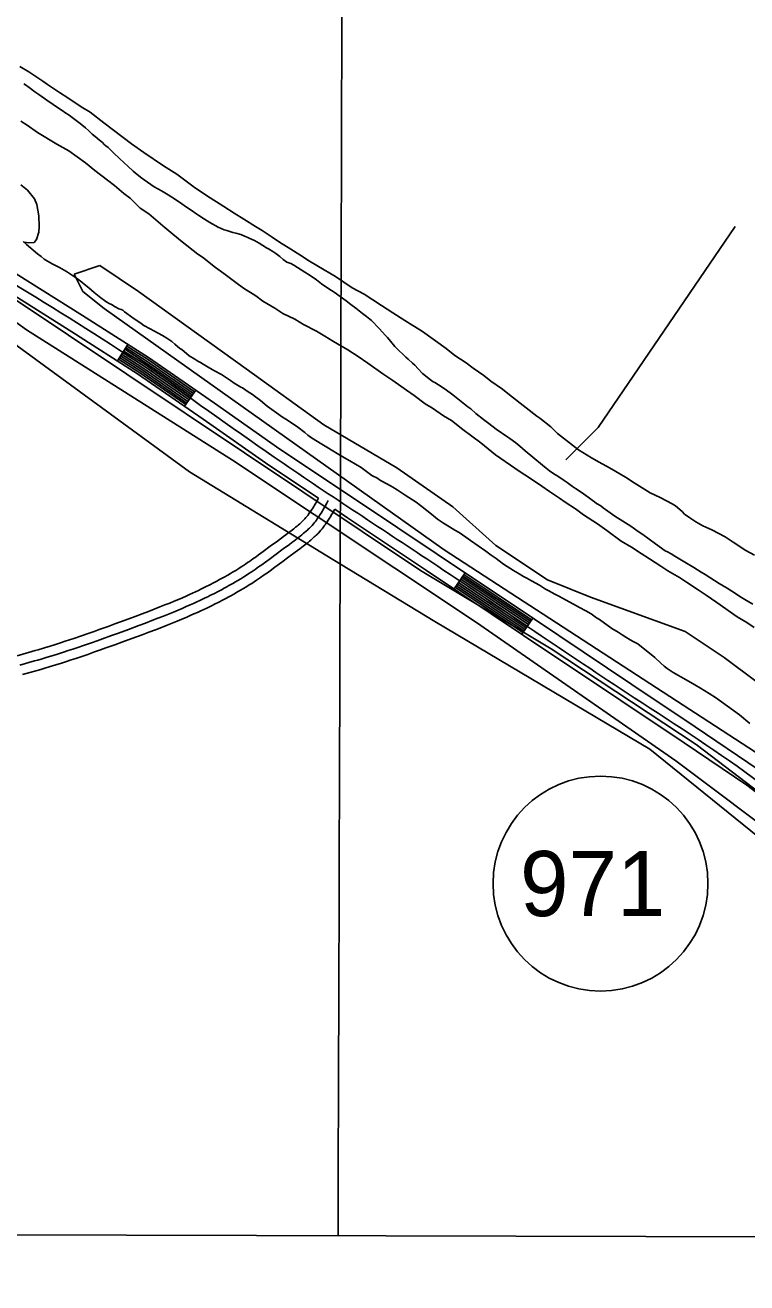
# Model space of a CAD drawing. Extents: x 3161615 to 3199515, y 867541 to 892976.
# Drawn here: x 3170567 to 3171675, y 872921 to 874852 of the extents above; entities that cross this region are included whole.
import ezdxf

# ---------------------------------------------------------------- set-up
doc = ezdxf.new("R2010")
doc.units = 0
for name, color, linetype in [('V-GRID-FRAM', 7, 'Continuous'), ('V-GRID-MAJR', 7, 'Continuous'), ('V-ROAD-CNTR', 7, 'Continuous'), ('V-ROAD-IDEN', 7, 'Continuous'), ('V-SITE-VEGE', 7, 'Continuous'), ('V-TOPO-SHOR', 7, 'Continuous')]:
    doc.layers.add(name, color=color, linetype=linetype)

msp = doc.modelspace()

# ---------------------------------------------------------------- linework, layer by layer
at = {"layer": 'V-GRID-FRAM'}
msp.add_lwpolyline([(3165877.4, 891195.5), (3197229, 891108.8), (3197186.7, 872920.9), (3165819.2, 873007.6), (3165877.4, 891195.5)], dxfattribs=at)
at = {"layer": 'V-GRID-MAJR'}
msp.add_spline([(3171047.1, 872993.1), (3171065.7, 879053.8), (3171084.2, 885116.5), (3171102.7, 891179.1), (3171102.7, 891181)], degree=3, dxfattribs=at)
at = {"layer": 'V-ROAD-CNTR'}
for p, q in [((3170708.4, 874336.6), (3170724.5, 874362)), ((3170811.4, 874267), (3170828.5, 874291.6)), ((3171225.5, 873986.4), (3171242.2, 874011.3)), ((3171329.4, 873916.8), (3171346.1, 873941.7))]:
    msp.add_line(p, q, dxfattribs=at)
for points in [[(3171016.9, 874125.6), (3170940.7, 874176.4), (3170840.1, 874247.1), (3170739.4, 874316.9), (3170638.4, 874381.2), (3170536.9, 874445.2), (3170490.4, 874474.9), (3170443.9, 874505), (3170402.9, 874534.2), (3170362.7, 874563.4), (3170315, 874594.5), (3170266.7, 874625.9), (3170206.8, 874666.7), (3170148.8, 874710.5), (3170105.9, 874746.5), (3170063.4, 874782.3), (3170012.4, 874825.2), (3169961.2, 874868.5), (3169910.4, 874918), (3169861.6, 874968.1), (3169790.7, 875033.4), (3169719.7, 875099.5), (3169685.7, 875133.7)], [(3172599.1, 872991.4), (3172585.1, 873002.5), (3172492.8, 873075.4), (3172400.6, 873148.2), (3172297.9, 873229.5), (3172195.1, 873310.9), (3172093.9, 873388.9), (3171993, 873466.8), (3171918.4, 873527.5), (3171843.9, 873588.7), (3171769.6, 873650.4), (3171692.5, 873709.2), (3171595.3, 873774.9), (3171498.1, 873839.9), (3171348.8, 873939.9), (3171199.5, 874039.9), (3171078.5, 874120.6), (3170957.7, 874201.1), (3170857.3, 874271.7), (3170756, 874341.9), (3170654.5, 874406.5), (3170552.9, 874470.5)], [(3170825.1, 874286.7), (3170752.7, 874336.9), (3170721.3, 874356.9)], [(3170826.8, 874289.2), (3170754.3, 874339.4), (3170722.9, 874359.4)], [(3170813.2, 874269.4), (3170741.1, 874319.4), (3170710, 874339.2)], [(3170814.9, 874271.9), (3170742.7, 874321.9), (3170711.6, 874341.7)], [(3170816.6, 874274.4), (3170744.4, 874324.4), (3170713.2, 874344.2)], [(3170818.3, 874276.8), (3170746, 874326.9), (3170714.8, 874346.8)], [(3170820, 874279.3), (3170747.7, 874329.4), (3170716.4, 874349.3)], [(3170821.7, 874281.8), (3170749.4, 874331.9), (3170718.1, 874351.8)], [(3170823.4, 874284.2), (3170751, 874334.4), (3170719.7, 874354.4)], [(3170586.8, 873893.1), (3170596.3, 873895.9), (3170605.1, 873898.6), (3170613.3, 873901.2), (3170621, 873903.7), (3170628.2, 873906), (3170634.9, 873908.3), (3170641.2, 873910.4), (3170653.1, 873914.4), (3170663.4, 873918), (3170672.5, 873921.2), (3170680.4, 873924), (3170694.2, 873929), (3170704.6, 873932.8), (3170720.2, 873938.5), (3170735.8, 873944.3), (3170746.2, 873948.2), (3170755.9, 873951.8), (3170765, 873955.3), (3170773.5, 873958.7), (3170781.4, 873961.8), (3170788.7, 873964.8), (3170795.6, 873967.7), (3170802.1, 873970.4), (3170808.1, 873973), (3170813.7, 873975.5), (3170818.9, 873977.8), (3170823.8, 873980.1), (3170828.4, 873982.2), (3170832.7, 873984.2), (3170836.6, 873986.1), (3170840.4, 873987.9), (3170843.8, 873989.6), (3170850.4, 873992.9), (3170856, 873995.8), (3170860.9, 873998.4), (3170865.2, 874000.7), (3170869, 874002.8), (3170872.2, 874004.6), (3170877.9, 874007.8), (3170882.1, 874010.3), (3170885.3, 874012.1), (3170890, 874015), (3170894.7, 874017.9), (3170898.4, 874020.3), (3170902, 874022.6), (3170905.2, 874024.7), (3170908.3, 874026.8), (3170911.2, 874028.8), (3170916.5, 874032.5), (3170921.2, 874035.8), (3170925.2, 874038.7), (3170932.4, 874043.9), (3170943.1, 874051.9), (3170954, 874059.9), (3170963.6, 874067), (3170967.1, 874069.6), (3170970.2, 874071.9), (3170972.9, 874073.9), (3170975.1, 874075.6), (3170979.1, 874078.8), (3170982, 874081.1), (3170984.2, 874082.9), (3170985.8, 874084.3), (3170988.2, 874086.3), (3170990.5, 874088.4), (3170991.6, 874089.4), (3170992.6, 874090.4), (3170993.6, 874091.3), (3170994.5, 874092.3), (3170995.3, 874093.2), (3170996.2, 874094.1), (3170997.8, 874096), (3170999.3, 874097.7), (3171000.6, 874099.4), (3171001.8, 874101), (3171003, 874102.6), (3171004, 874104.1), (3171005, 874105.5), (3171006.8, 874108.3), (3171008.4, 874110.7), (3171009.7, 874112.9), (3171010.9, 874114.9), (3171012.9, 874118.4), (3171014.4, 874121), (3171016.9, 874125.6)], [(3170591.2, 873878.7), (3170600.6, 873881.6), (3170609.5, 873884.3), (3170617.8, 873886.9), (3170625.6, 873889.4), (3170632.9, 873891.8), (3170639.7, 873894), (3170646, 873896.2), (3170658, 873900.2), (3170668.4, 873903.8), (3170677.5, 873907), (3170685.4, 873909.9), (3170699.4, 873914.9), (3170709.8, 873918.7), (3170725.4, 873924.4), (3170741, 873930.2), (3170751.5, 873934.1), (3170761.3, 873937.8), (3170770.4, 873941.4), (3170779, 873944.7), (3170787, 873947.9), (3170794.5, 873951), (3170801.4, 873953.9), (3170808, 873956.6), (3170814.1, 873959.3), (3170819.8, 873961.8), (3170825.1, 873964.2), (3170830.1, 873966.4), (3170834.7, 873968.6), (3170839.1, 873970.7), (3170843.2, 873972.6), (3170847, 873974.5), (3170850.5, 873976.2), (3170857.2, 873979.6), (3170863, 873982.5), (3170868, 873985.2), (3170872.4, 873987.6), (3170876.2, 873989.7), (3170879.6, 873991.5), (3170885.4, 873994.8), (3170889.7, 873997.4), (3170893, 873999.3), (3170897.8, 874002.2), (3170902.6, 874005.2), (3170906.5, 874007.7), (3170910.2, 874010), (3170913.6, 874012.3), (3170916.7, 874014.4), (3170919.7, 874016.4), (3170925.1, 874020.2), (3170929.9, 874023.6), (3170934, 874026.6), (3170941.3, 874031.8), (3170952, 874039.8), (3170962.9, 874047.8), (3170972.5, 874054.9), (3170976.1, 874057.6), (3170979.2, 874059.9), (3170982, 874062), (3170984.3, 874063.8), (3170988.5, 874067.1), (3170991.5, 874069.5), (3170993.8, 874071.4), (3170995.5, 874072.9), (3170998.1, 874075.1), (3171000.6, 874077.3), (3171001.9, 874078.5), (3171003.1, 874079.6), (3171004.2, 874080.8), (3171005.3, 874081.9), (3171006.4, 874083), (3171007.3, 874084.1), (3171009.2, 874086.2), (3171010.9, 874088.3), (3171012.5, 874090.2), (3171013.9, 874092.1), (3171015.2, 874093.9), (3171016.3, 874095.5), (3171017.4, 874097.1), (3171019.4, 874100.1), (3171021.1, 874102.8), (3171022.6, 874105.2), (3171023.8, 874107.3), (3171026, 874110.9), (3171027.5, 874113.7), (3171029.9, 874117.9), (3171032.1, 874122.1)], [(3170595.5, 873864.3), (3170605, 873867.2), (3170614, 873870), (3170622.4, 873872.6), (3170630.2, 873875.1), (3170637.5, 873877.5), (3170644.4, 873879.8), (3170650.8, 873881.9), (3170662.8, 873886), (3170673.3, 873889.7), (3170682.5, 873892.9), (3170690.5, 873895.8), (3170704.5, 873900.8), (3170714.9, 873904.6), (3170730.6, 873910.4), (3170746.3, 873916.1), (3170756.8, 873920.1), (3170766.6, 873923.8), (3170775.9, 873927.4), (3170784.5, 873930.8), (3170792.6, 873934), (3170800.2, 873937.1), (3170807.3, 873940), (3170813.9, 873942.8), (3170820.1, 873945.5), (3170825.9, 873948.1), (3170831.3, 873950.5), (3170836.4, 873952.8), (3170841.1, 873955), (3170845.5, 873957.1), (3170849.7, 873959.1), (3170853.6, 873961), (3170857.2, 873962.8), (3170864, 873966.2), (3170869.9, 873969.2), (3170875, 873972), (3170879.5, 873974.4), (3170883.5, 873976.5), (3170886.9, 873978.4), (3170892.8, 873981.8), (3170897.3, 873984.4), (3170900.7, 873986.4), (3170905.6, 873989.4), (3170910.6, 873992.5), (3170914.6, 873995), (3170918.4, 873997.5), (3170921.9, 873999.8), (3170925.2, 874002), (3170928.2, 874004.1), (3170933.8, 874008), (3170938.6, 874011.4), (3170942.9, 874014.4), (3170950.1, 874019.8), (3170961, 874027.8), (3170971.7, 874035.7), (3170981.4, 874042.8), (3170985.1, 874045.5), (3170988.3, 874047.9), (3170991.1, 874050.1), (3170993.5, 874052), (3170997.8, 874055.3), (3171001, 874057.9), (3171003.5, 874059.9), (3171005.3, 874061.5), (3171008, 874063.8), (3171010.7, 874066.2), (3171012.1, 874067.6), (3171013.6, 874068.9), (3171014.9, 874070.2), (3171016.2, 874071.5), (3171017.4, 874072.8), (3171018.5, 874074.1), (3171020.6, 874076.5), (3171022.6, 874078.8), (3171024.3, 874081), (3171025.9, 874083.1), (3171027.3, 874085.1), (3171028.6, 874086.9), (3171029.9, 874088.7), (3171032, 874092), (3171033.9, 874094.9), (3171035.4, 874097.4), (3171036.8, 874099.7), (3171039, 874103.5), (3171042, 874108.9)], [(3172550.6, 872991.5), (3172474.2, 873051.8), (3172382, 873124.7), (3172279.3, 873206), (3172176.6, 873287.3), (3172075.6, 873365.1), (3171974.4, 873443.2), (3171899.4, 873504.3), (3171824.8, 873565.6), (3171750.9, 873626.9), (3171675, 873684.9), (3171578.6, 873750), (3171481.5, 873815), (3171332.1, 873915), (3171182.8, 874015), (3171061.9, 874095.6), (3171042, 874108.9)], [(3171344.4, 873939.2), (3171240.5, 874008.8)], [(3171332.7, 873921.8), (3171228.9, 873991.3)], [(3171334.4, 873924.3), (3171230.5, 873993.8)], [(3171336.1, 873926.8), (3171232.2, 873996.3)], [(3171337.7, 873929.3), (3171233.9, 873998.8)], [(3171339.4, 873931.8), (3171235.5, 874001.3)], [(3171341.1, 873934.3), (3171237.2, 874003.8)], [(3171342.7, 873936.8), (3171238.9, 874006.3)], [(3171331.1, 873919.3), (3171227.2, 873988.9)], [(3170554.2, 873883.7), (3170577, 873890.2), (3170582.1, 873891.7), (3170586.9, 873893.1)], [(3170558.3, 873869.3), (3170581.2, 873875.8), (3170586.3, 873877.3), (3170591.2, 873878.7)], [(3170562.4, 873854.8), (3170585.3, 873861.4), (3170590.5, 873862.9), (3170595.4, 873864.3)]]:
    msp.add_lwpolyline(points, dxfattribs=at)
msp.add_spline([(3172574.9, 872991.4), (3172391.3, 873136.4), (3172185.9, 873299.1), (3171983.7, 873455), (3171834.4, 873577.2), (3171683.8, 873697), (3171489.8, 873827.4), (3171191.1, 874027.4), (3170949.2, 874188.8), (3170747.7, 874329.4), (3170544.9, 874457.9), (3170452.4, 874517.4), (3170371.2, 874575.7), (3170275.1, 874638.4), (3170158.1, 874722.3), (3170073, 874793.8), (3169971.2, 874879.6), (3169872.1, 874978.9), (3169730.1, 875110.3), (3169559.7, 875281.6), (3169372, 875459.6), (3169221.3, 875604.5), (3169089, 875738.6), (3168983.6, 875846.6), (3168900.3, 875956.9), (3168809.8, 876073.4), (3168702.9, 876235.1), (3168574.3, 876446.7), (3168384.1, 876773.2)], degree=3, dxfattribs=at)
at = {"layer": 'V-ROAD-IDEN'}
msp.add_circle((3171450.2, 873534), 165, dxfattribs=at)
at = {"layer": 'V-SITE-VEGE'}
for p, q in [((3170641.8, 874469.8), (3170681.5, 874483)), ((3170681.5, 874483), (3170740.9, 874443.3)), ((3170655, 874443.3), (3170641.8, 874469.8)), ((3170688.1, 874416.9), (3170655, 874443.3)), ((3170740.9, 874443.3), (3170906.2, 874324.3)), ((3171210.2, 874046.6), (3170688.1, 874416.9)), ((3170906.2, 874324.3), (3171025.1, 874238.3)), ((3171025.1, 874238.3), (3171137.5, 874172.2)), ((3171137.5, 874172.2), (3171223.4, 874112.7)), ((3171223.4, 874112.7), (3171289.5, 874053.2)), ((3171289.5, 874053.2), (3171368.8, 874000.3)), ((3171890.9, 873603.6), (3171210.2, 874046.6)), ((3171368.8, 874000.3), (3171434.9, 873973.8)), ((3171434.9, 873973.8), (3171580.3, 873920.9)), ((3171580.3, 873920.9), (3171639.8, 873881.3)), ((3171639.8, 873881.3), (3171692.7, 873841.6))]:
    msp.add_line(p, q, dxfattribs=at)
for points in [[(3170558.4, 874788.9), (3170572.2, 874780.4), (3170593.8, 874766.4), (3170600.9, 874761), (3170605.7, 874758), (3170619.5, 874748.9), (3170632.1, 874740.4), (3170652.5, 874727), (3170666.3, 874718.5), (3170687.3, 874702.2), (3170702.3, 874690.7), (3170729.9, 874670.1), (3170749.1, 874656.8), (3170779, 874636.2), (3170799.4, 874623.4), (3170826.4, 874603.4), (3170845, 874590.7), (3170872, 874573.7), (3170887.6, 874563.4), (3170902.6, 874554.3), (3170920.6, 874542.8), (3170930.8, 874536.7), (3170945.8, 874526.4), (3170957.2, 874519.1), (3170974.6, 874508.2), (3170988.4, 874499.7), (3171003.4, 874490), (3171025.6, 874476.7), (3171043, 874466.4), (3171068.8, 874448.8), (3171087.4, 874439.1), (3171113.8, 874421.5), (3171131.2, 874410.6), (3171149.7, 874398.4), (3171176.7, 874381.5), (3171213.3, 874355.4), (3171226.5, 874345.1), (3171243.9, 874333.6), (3171254.7, 874325.7), (3171270.9, 874314.2), (3171281.7, 874305.7), (3171299.7, 874293)], [(3170615.5, 874669.5), (3170585.5, 874687.1), (3170570, 874698.6), (3170559.8, 874704.6)], [(3171686, 873927), (3171674.6, 873934.9), (3171660.2, 873943.4), (3171629, 873965.8), (3171612.2, 873976.7), (3171600.2, 873985.2), (3171582.2, 873996.8), (3171571.4, 874004), (3171553.4, 874014.3), (3171542.6, 874021.6), (3171525.2, 874032.5), (3171512.6, 874041), (3171497.6, 874050.7), (3171482, 874059.8), (3171459.9, 874076.2), (3171445.5, 874086.5), (3171423.9, 874100.4), (3171411.9, 874109.5), (3171395.7, 874119.8), (3171387.3, 874125.9), (3171371.7, 874136.2), (3171360.3, 874144.1), (3171341.1, 874156.8), (3171326.7, 874166.5), (3171288.9, 874192.6), (3171266.2, 874210.7), (3171238.6, 874231.3), (3171221.2, 874245.2), (3171209.2, 874252.5), (3171192.4, 874264), (3171181, 874270.7), (3171164.2, 874283.4), (3171152.2, 874291.9), (3171131.2, 874306.5), (3171115.7, 874316.8), (3171092.9, 874333.1), (3171077.9, 874343.4), (3171062.3, 874353.7), (3171040.1, 874366.5), (3171026.9, 874374.4), (3171014.3, 874382.3), (3170993.9, 874392.6), (3170980.7, 874400.5), (3170962.1, 874409.6), (3170950.1, 874417.5), (3170931.5, 874428.4), (3170920.7, 874436.3), (3170902.1, 874448.4), (3170890.1, 874456.9), (3170871.5, 874470.8), (3170858.9, 874479.9), (3170839.1, 874495.7), (3170831.9, 874500.5), (3170808, 874519.3), (3170793.6, 874531.4), (3170778, 874544.1), (3170756.4, 874562.3), (3170743.2, 874571.3), (3170727.7, 874586.5), (3170718.1, 874593.7), (3170703.7, 874605.8), (3170692.9, 874614.3), (3170673.7, 874628.9), (3170659.3, 874641), (3170633.5, 874659.1), (3170615.5, 874669.5)], [(3170559.9, 874607.1), (3170570.1, 874598.7), (3170580.8, 874585.4), (3170584.4, 874576.9), (3170587.9, 874559.5), (3170588.4, 874543.2), (3170587.8, 874534.2), (3170584.1, 874522.8), (3170580.5, 874518.6), (3170572.1, 874518), (3170565.5, 874518.7)], [(3170452.1, 874496.9), (3171173.8, 874014.6), (3171374.4, 873894.6), (3171597.1, 873747.7), (3171824.6, 873573.9), (3172084, 873365.8), (3172115.8, 873331.5), (3172120.7, 873307), (3172071.7, 873324.1), (3171932.3, 873427), (3171729.2, 873576.3), (3171526.1, 873740.4), (3171195.8, 873936.2), (3171039.3, 874031.7), (3170819.1, 874166.4), (3170412.9, 874462.6)], [(3171299.7, 874293), (3171310.5, 874284.5), (3171336.2, 874264.5), (3171352.4, 874251.8), (3171357.2, 874248.8), (3171374, 874235.5), (3171384.2, 874225.2), (3171416.5, 874199.8), (3171436.3, 874187.6), (3171448.3, 874180.9), (3171463.9, 874172.4), (3171473.5, 874167), (3171488.5, 874157.9), (3171501.7, 874149.4), (3171526.3, 874134.2), (3171541.9, 874126.9), (3171560, 874117.2), (3171565.4, 874114.2), (3171575.5, 874105.1), (3171579.1, 874101.5), (3171587.5, 874095.4), (3171596.5, 874089.3), (3171607.3, 874083.3), (3171621.1, 874077.2), (3171641.5, 874066.3), (3171654.1, 874058.4), (3171673.3, 874045.6), (3171686.5, 874038.4)]]:
    msp.add_lwpolyline(points, dxfattribs=at)
at = {"layer": 'V-TOPO-SHOR'}
for points in [[(3170564.7, 874762.1), (3170567.3, 874760.3), (3170572.7, 874756.2), (3170581.3, 874749.8), (3170587.5, 874745.5), (3170600.1, 874736.8), (3170619.5, 874723.6), (3170624.9, 874719.9), (3170627.7, 874718.1), (3170634.1, 874713.7), (3170639.1, 874710.4), (3170651.3, 874701.4), (3170659.5, 874694.4), (3170663.8, 874690.5), (3170669.8, 874684.6), (3170674, 874681.1), (3170680.8, 874675.4), (3170685.2, 874671.9), (3170688, 874669), (3170690.6, 874667.1), (3170694.2, 874664.3), (3170697.6, 874660.8), (3170703.5, 874654.9), (3170718.7, 874640.9), (3170724.3, 874635.6), (3170732.6, 874628), (3170735.6, 874625.6), (3170743.8, 874618.6), (3170749.2, 874614.7), (3170765, 874603.8), (3170770.4, 874600.7), (3170775.8, 874597.8), (3170786.3, 874591.8), (3170791.9, 874588.2), (3170802.3, 874581.2), (3170816.1, 874571.8), (3170821.7, 874567.9), (3170830.3, 874561.9), (3170833.5, 874559.8), (3170841.9, 874554.5), (3170850.3, 874549.3), (3170863.1, 874542.1), (3170872.1, 874538.1), (3170876.2, 874536.6), (3170885.6, 874533.9), (3170890.4, 874532.6), (3170897.7, 874530.9), (3170905.9, 874527.3), (3170908.7, 874525.9), (3170911.7, 874524.6), (3170915.5, 874523.2), (3170919, 874521.3), (3170925.8, 874517.2), (3170937.4, 874510.4), (3170940.2, 874508.7), (3170947, 874504.4), (3170951.6, 874501.3), (3170957.6, 874496.8), (3170963, 874492.5), (3170968.4, 874488.3), (3170974.4, 874486.2), (3170979.2, 874483.4), (3170996, 874473)], [(3171946, 872990.3), (3172096.4, 873222.5), (3172107, 873247.1), (3172110.6, 873270), (3172107.1, 873284.1), (3172101.9, 873296.4), (3172089.6, 873310.6), (3172072, 873330), (3172045.7, 873354.7), (3171919.1, 873457.3), (3171565.7, 873722.5), (3171259.8, 873934.7), (3170885.3, 874184.2), (3170568.7, 874384.1), (3170294.4, 874582.2), (3170266.3, 874603.4), (3170236.2, 874601.1)], [(3171396.9, 874184.8), (3171446.8, 874234.5), (3171657.1, 874543)], [(3170749.1, 874390.8), (3170744.1, 874394.3), (3170733.9, 874401.1), (3170722.7, 874409.5), (3170719.3, 874412.2), (3170716.7, 874414.3), (3170713.9, 874415.7), (3170710.3, 874416.6), (3170704.9, 874419.7), (3170699.1, 874423), (3170695.5, 874424.9), (3170692.2, 874426.7), (3170688.4, 874429.6), (3170682.7, 874433.7), (3170672.5, 874441.5), (3170664.3, 874448.9), (3170657.1, 874454.2), (3170653.5, 874457.3), (3170647.1, 874462.5), (3170636.5, 874469.7), (3170629.9, 874474), (3170619.5, 874479.8), (3170612.3, 874483.7), (3170609.1, 874485.2), (3170601, 874489.7), (3170595.8, 874492.8), (3170591, 874496.7), (3170585.7, 874501), (3170568.9, 874515.4), (3170563.5, 874519.9)], [(3170996, 874473), (3171002.8, 874468.7), (3171014, 874460.9), (3171021.6, 874455.1), (3171033.2, 874447.1), (3171041, 874441.9), (3171059.4, 874428.8), (3171067, 874423), (3171074.2, 874417.7), (3171084.6, 874409.6), (3171090.6, 874404.9), (3171098.4, 874398.4), (3171110.3, 874386.5), (3171120.1, 874375.7), (3171122.9, 874372.6), (3171127.6, 874366.7), (3171134.4, 874358.9), (3171136.6, 874356.7), (3171151.3, 874342.3), (3171154.7, 874339.2), (3171161.5, 874333.1), (3171164.9, 874329.8), (3171170, 874324.3), (3171177, 874317.1), (3171189.2, 874307.3), (3171193.2, 874304.6), (3171196, 874303.2), (3171201.4, 874299.7), (3171211.6, 874293.1), (3171223.2, 874284.6), (3171246.4, 874266.1), (3171250.8, 874262.8), (3171258.8, 874255.9), (3171270.3, 874246.6), (3171278.5, 874240.5), (3171290.1, 874232), (3171307.9, 874219.7), (3171310.9, 874217.6), (3171320.3, 874210.6), (3171326.3, 874205.7), (3171334.5, 874198.5), (3171346.1, 874188.7), (3171361.2, 874176.6), (3171366.6, 874172), (3171371.8, 874167.9), (3171378.6, 874163.2), (3171384.8, 874159.7), (3171394.6, 874153.1), (3171399, 874150), (3171407.4, 874143.6), (3171411.8, 874140.5), (3171420.4, 874134.8), (3171431.2, 874127.2), (3171437.2, 874122.6), (3171440.8, 874120), (3171444.2, 874117.5), (3171450.4, 874113.8), (3171454.8, 874110.3), (3171457.8, 874108.4), (3171472.4, 874098.3), (3171492.4, 874085.5), (3171496.6, 874082.7), (3171508, 874074.6), (3171515, 874069.9), (3171524.8, 874062.7), (3171534.4, 874055.7), (3171549.6, 874045.2), (3171553, 874043.5), (3171558.9, 874040.2), (3171564.3, 874036.9), (3171569.3, 874033.8), (3171579.7, 874027.4), (3171593.5, 874019.4), (3171604.9, 874012.3), (3171610.9, 874008.4), (3171619.5, 874002.9), (3171632.3, 873994.8), (3171644.8, 873987.8), (3171651.8, 873983.2), (3171658.8, 873978.3), (3171664, 873975), (3171672, 873970.3), (3171684.2, 873963)], [(3171552.3, 873864.1), (3171548.1, 873867.8), (3171542.7, 873872.5), (3171533.8, 873881.3), (3171507.6, 873901.9), (3171500.4, 873905.8), (3171495.8, 873908.3), (3171489.2, 873912.6), (3171483.6, 873916.1), (3171477.2, 873920.2), (3171467.7, 873925.8), (3171448.8, 873939.4), (3171444.1, 873942.3), (3171435.7, 873948.1), (3171427.7, 873952.6), (3171418.1, 873957.8), (3171408.5, 873963.2), (3171390.9, 873972.9), (3171387.1, 873974.8), (3171380.2, 873978.3), (3171371, 873983.4), (3171365.8, 873986.3), (3171356.6, 873992.1), (3171344, 873999), (3171337, 874003.1), (3171332, 874005.4), (3171325.1, 874009.5), (3171316.3, 874014.5), (3171301.1, 874024.6), (3171294.7, 874029.7), (3171289.7, 874033.2), (3171282.3, 874038.2), (3171274.1, 874044.5), (3171250.5, 874060.6), (3171243.5, 874065.9), (3171233.3, 874073.1), (3171226.7, 874076.9), (3171218.1, 874081.8), (3171208.9, 874087.4), (3171200.1, 874093.4), (3171190.5, 874101), (3171183.3, 874107.1), (3171173.7, 874114.7), (3171167.1, 874119.5), (3171150.3, 874130.6), (3171142.7, 874135.5), (3171137.9, 874138.4), (3171131.5, 874142.6), (3171127.7, 874144.6), (3171122.9, 874147.3), (3171112.3, 874153.1), (3171106.5, 874157), (3171102.1, 874158.9), (3171098.9, 874160.8), (3171093.1, 874165.3), (3171082.7, 874173.1), (3171065.3, 874183.2), (3171056.8, 874187.6), (3171045.6, 874194.2), (3171039, 874198.7), (3171029.8, 874204.1), (3171022, 874208.6), (3171012.8, 874214.4), (3171004.6, 874219.6), (3171000.6, 874222.7), (3170996.2, 874226.6), (3170985.6, 874235), (3170974, 874242.4), (3170967, 874246.9), (3170960.2, 874251.3), (3170956.2, 874254.2), (3170945.4, 874261.8), (3170938.4, 874267.3), (3170928, 874275.7), (3170923.8, 874278.8), (3170920.2, 874281.5), (3170915.8, 874284.8), (3170907.8, 874290.3), (3170904, 874292.8), (3170900.6, 874295.3), (3170897.6, 874296.5), (3170887.8, 874302.5), (3170882, 874306.6), (3170876, 874310.6), (3170868, 874315.5), (3170856.4, 874321.9), (3170845, 874328.7), (3170839.9, 874331.6), (3170835.7, 874334.1), (3170831.7, 874336.4), (3170827.3, 874339.1), (3170818.7, 874344.6), (3170807.1, 874353.9), (3170804.3, 874355.9), (3170796.6, 874362.3), (3170791.8, 874366.2), (3170784.4, 874371.4), (3170777.6, 874375.5), (3170764.1, 874382.9), (3170758.7, 874385.6), (3170749.1, 874390.8)], [(3171679.2, 873779.6), (3171663.6, 873792.9), (3171636.2, 873813.1), (3171626.8, 873819.9), (3171617.2, 873826.1), (3171603.6, 873833.9), (3171595, 873839.1), (3171581.5, 873846.7), (3171561.7, 873858.3), (3171552.3, 873864.1)]]:
    msp.add_lwpolyline(points, dxfattribs=at)

# ---------------------------------------------------------------- texts
at = {"layer": 'V-ROAD-IDEN'}
msp.add_text('971', height=100, dxfattribs=at).set_placement((3171326.6, 873484))

doc.saveas('drawing.dxf')
